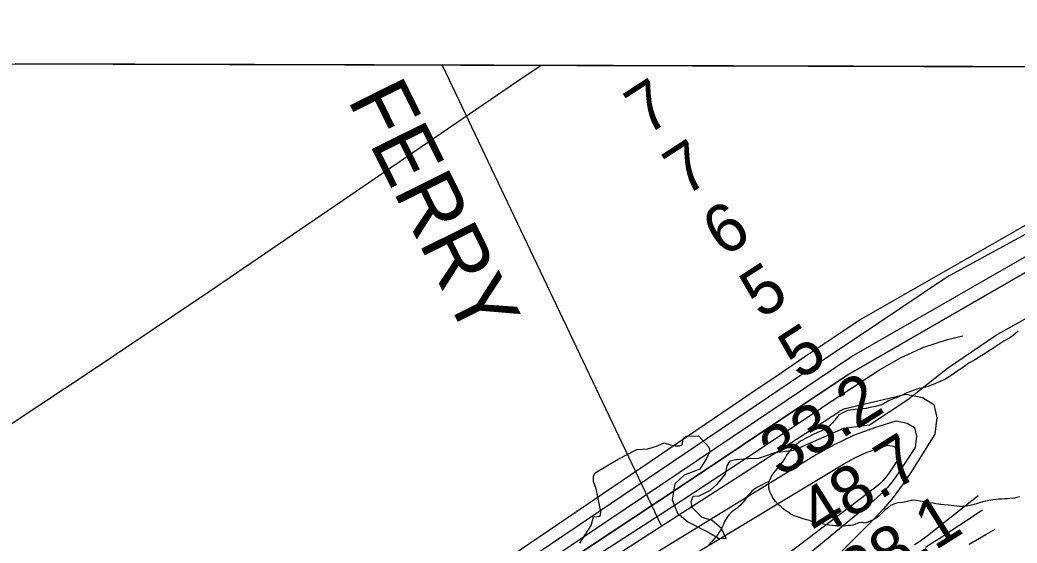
# Model space of a CAD drawing. Extents: x 3161665 to 3199565, y 885729 to 911164.
# Drawn here: x 3188021 to 3189404, y 908659 to 909384 of the extents above; entities that cross this region are included whole.
import ezdxf

# ---------------------------------------------------------------- set-up
doc = ezdxf.new("R2010")
doc.units = 0
for name, color, linetype in [('V-GRID-FRAM', 7, 'Continuous'), ('V-RIVR-EDGE', 7, 'Continuous'), ('V-RIVR-FERY', 7, 'Continuous'), ('V-RIVR-FERY-IDEN', 7, 'Continuous'), ('V-RIVR-RANG', 7, 'Continuous'), ('V-SITE-VEGE', 7, 'Continuous'), ('V-TOPO-DPTH', 7, 'Continuous'), ('V-TOPO-MAJR', 7, 'Continuous'), ('V-TOPO-MINR', 7, 'Continuous'), ('V-TOPO-SHOR', 7, 'Continuous'), ('V-TOPO-WATR', 7, 'Continuous')]:
    doc.layers.add(name, color=color, linetype=linetype)

msp = doc.modelspace()

# ---------------------------------------------------------------- linework, layer by layer
at = {"layer": 'V-GRID-FRAM'}
msp.add_lwpolyline([(3165935.6, 909383.8), (3197271.3, 909297.2), (3197229, 891108.8), (3165877.4, 891195.5), (3165935.6, 909383.8)], dxfattribs=at)
at = {"layer": 'V-RIVR-EDGE'}
msp.add_lwpolyline([(3188797.3, 908658.5), (3188813, 908683.2), (3188816.5, 908694.9), (3188825.6, 908695.8), (3188826.5, 908701.9), (3188820.1, 908734.1), (3188816.2, 908744.1), (3188816.2, 908751.9), (3188818.8, 908756.2), (3188850.6, 908774.8), (3188876.3, 908788.3), (3188891.5, 908789.5), (3188905, 908793.4), (3188914.5, 908797.7), (3188921.5, 908795.5), (3188929.7, 908793.3), (3188935.8, 908793.3), (3188939.7, 908795.1), (3188940.2, 908802.9), (3188945, 908806.8), (3188961.9, 908807.2), (3188976.3, 908791.5), (3188977.5, 908785.4), (3188973.2, 908775.8), (3188963.6, 908761.1), (3188941.8, 908752.9), (3188929.2, 908740.7), (3188925.6, 908718.6), (3188933, 908700.3), (3188946.9, 908688.1), (3188977.3, 908672.8), (3188989.4, 908665.4), (3189000.3, 908664.9), (3188993.8, 908678.9), (3188980.8, 908690.2), (3188966.9, 908694.1), (3188953, 908708.1), (3188951.7, 908716.3), (3188954.4, 908723.7), (3188963, 908724.1), (3188978.3, 908731.9), (3188988.3, 908740.6), (3188999.2, 908754), (3189001.4, 908765.8), (3189005.8, 908772.7), (3189013.2, 908774.4), (3189030.5, 908776.1), (3189045.3, 908776.5), (3189068, 908784.3), (3189094, 908787.3), (3189163.2, 908818), (3189198.9, 908822.7), (3189252, 908857.7), (3189307.3, 908901.1), (3189373.5, 908946.6), (3189426.2, 908976)], dxfattribs=at)
at = {"layer": 'V-RIVR-FERY'}
msp.add_line((3188606.4, 909321.2), (3188910.3, 908683.2), dxfattribs=at)
at = {"layer": 'V-SITE-VEGE'}
for p, q in [((3189405.1, 908952.6), (3189401.8, 908949.5)), ((3189385.1, 908938.5), (3189368.5, 908927.4)), ((3189395.1, 908944.1), (3189385.1, 908938.5)), ((3189397.9, 908946.3), (3189395.1, 908944.1)), ((3189401.8, 908949.5), (3189397.9, 908946.3)), ((3189363.9, 908924.5), (3189357.8, 908920.4)), ((3189368.5, 908927.4), (3189363.9, 908924.5)), ((3189345.7, 908913.3), (3189336.8, 908908.1)), ((3189349.6, 908915.3), (3189345.7, 908913.3)), ((3189353.7, 908918), (3189349.6, 908915.3)), ((3189357.8, 908920.4), (3189353.7, 908918)), ((3189320.2, 908896.3), (3189316.7, 908894.1)), ((3189328.2, 908901.9), (3189320.2, 908896.3)), ((3189331.4, 908904.5), (3189328.2, 908901.9)), ((3189336.8, 908908.1), (3189331.4, 908904.5)), ((3189297.1, 908882.5), (3189287.4, 908878.4)), ((3189303.4, 908885.6), (3189297.1, 908882.5)), ((3189313.4, 908891.8), (3189303.4, 908885.6)), ((3189316.7, 908894.1), (3189313.4, 908891.8)), ((3189255, 908868.3), (3189250.8, 908866.9)), ((3189259.3, 908870.4), (3189255, 908868.3)), ((3189264.7, 908872.2), (3189259.3, 908870.4)), ((3189267.6, 908872.9), (3189264.7, 908872.2)), ((3189271, 908873.4), (3189267.6, 908872.9)), ((3189276.5, 908874.9), (3189271, 908873.4)), ((3189279.6, 908875.9), (3189276.5, 908874.9)), ((3189283.7, 908877), (3189279.6, 908875.9)), ((3189287.4, 908878.4), (3189283.7, 908877)), ((3189226, 908856.1), (3189218.4, 908851.6)), ((3189230, 908857.7), (3189226, 908856.1)), ((3189232.8, 908859), (3189230, 908857.7)), ((3189236.5, 908860), (3189232.8, 908859)), ((3189242.4, 908862.7), (3189236.5, 908860)), ((3189250.8, 908866.9), (3189242.4, 908862.7)), ((3189165.9, 908841.3), (3189159, 908838)), ((3189168.8, 908842.4), (3189165.9, 908841.3)), ((3189172, 908842.7), (3189168.8, 908842.4)), ((3189179, 908843.7), (3189172, 908842.7)), ((3189182.9, 908844.4), (3189179, 908843.7)), ((3189186, 908844.7), (3189182.9, 908844.4)), ((3189190.3, 908844.9), (3189186, 908844.7)), ((3189194.5, 908845.2), (3189190.3, 908844.9)), ((3189197.6, 908846.3), (3189194.5, 908845.2)), ((3189204.5, 908847.5), (3189197.6, 908846.3)), ((3189207.6, 908848.2), (3189204.5, 908847.5)), ((3189215.4, 908850.3), (3189207.6, 908848.2)), ((3189218.4, 908851.6), (3189215.4, 908850.3)), ((3189150.1, 908828), (3189147.6, 908825.5)), ((3189152.1, 908831.1), (3189150.1, 908828)), ((3189156.2, 908835.9), (3189152.1, 908831.1)), ((3189159, 908838), (3189156.2, 908835.9)), ((3189136.5, 908816), (3189121.7, 908809.5)), ((3189142.2, 908820), (3189136.5, 908816)), ((3189145.4, 908822.9), (3189142.2, 908820)), ((3189147.6, 908825.5), (3189145.4, 908822.9)), ((3189103.5, 908799.8), (3189100.9, 908798)), ((3189114, 908805.4), (3189103.5, 908799.8)), ((3189121.7, 908809.5), (3189114, 908805.4)), ((3189088, 908786), (3189086, 908783.6)), ((3189092.7, 908790.9), (3189088, 908786)), ((3189097.7, 908795.4), (3189092.7, 908790.9)), ((3189100.9, 908798), (3189097.7, 908795.4)), ((3189079.2, 908772.8), (3189076, 908768.6)), ((3189082.4, 908777.9), (3189079.2, 908772.8)), ((3189083.9, 908780.7), (3189082.4, 908777.9)), ((3189086, 908783.6), (3189083.9, 908780.7)), ((3189071.9, 908762.9), (3189066.5, 908756.7)), ((3189073.8, 908765.8), (3189071.9, 908762.9)), ((3189076, 908768.6), (3189073.8, 908765.8)), ((3189059.5, 908743.7), (3189056, 908742.8)), ((3189064.2, 908753.8), (3189059.5, 908743.7)), ((3189066.5, 908756.7), (3189064.2, 908753.8)), ((3189035.8, 908730.7), (3189033.2, 908727.6)), ((3189038, 908732.7), (3189035.8, 908730.7)), ((3189041.4, 908734.9), (3189038, 908732.7)), ((3189044.4, 908736.5), (3189041.4, 908734.9)), ((3189050.1, 908739.4), (3189044.4, 908736.5)), ((3189053.4, 908741.2), (3189050.1, 908739.4)), ((3189056, 908742.8), (3189053.4, 908741.2)), ((3189025.7, 908717.7), (3189023.1, 908714.4)), ((3189028.3, 908721.8), (3189025.7, 908717.7)), ((3189030.8, 908725), (3189028.3, 908721.8)), ((3189033.2, 908727.6), (3189030.8, 908725)), ((3189010.1, 908703.3), (3189006.9, 908700.8)), ((3189015.6, 908707.3), (3189010.1, 908703.3)), ((3189018, 908709.2), (3189015.6, 908707.3)), ((3189020.8, 908711.9), (3189018, 908709.2)), ((3189023.1, 908714.4), (3189020.8, 908711.9)), ((3188999, 908690), (3188997.3, 908687.5)), ((3189002.6, 908695.9), (3188999, 908690)), ((3189004.7, 908698.6), (3189002.6, 908695.9)), ((3189006.9, 908700.8), (3189004.7, 908698.6)), ((3188992.2, 908676.5), (3188990.7, 908673.7)), ((3188994.1, 908679.6), (3188992.2, 908676.5)), ((3188996.4, 908684.3), (3188994.1, 908679.6)), ((3188997.3, 908687.5), (3188996.4, 908684.3)), ((3188980.4, 908661.1), (3188976.3, 908656.4)), ((3188983.8, 908664.6), (3188980.4, 908661.1)), ((3188986.2, 908667.9), (3188983.8, 908664.6)), ((3188988.7, 908670.6), (3188986.2, 908667.9)), ((3188990.7, 908673.7), (3188988.7, 908670.6))]:
    msp.add_line(p, q, dxfattribs=at)
at = {"layer": 'V-TOPO-DPTH'}
for points in [[(3189840, 909317.7), (3189907.8, 909317.8), (3189168.8, 908891.8), (3189153.5, 908881.7), (3189138.3, 908871.6), (3189123, 908861.4), (3189107.7, 908851.3), (3188939.3, 908738.5), (3188839.6, 908672.2), (3188739.6, 908606.3), (3188639.3, 908541.1), (3188538.6, 908476.3), (3188240.7, 908286), (3188213.9, 908268.8), (3188187.1, 908251.6), (3188160.3, 908234.3), (3188133.6, 908216.9), (3187311.4, 907607.7)], [(3187358.8, 907677.1), (3188099.9, 908225.1), (3188137.1, 908248.7), (3188174.3, 908272.4), (3188211.5, 908296), (3188248.7, 908319.5), (3188274, 908335.5), (3188323.8, 908367.3), (3188373.3, 908399.3), (3188422.6, 908431.9), (3188471.6, 908464.7), (3189059, 908861.4), (3189089, 908881.6), (3189119.1, 908901.9), (3189149.2, 908922.2), (3189179.2, 908942.4), (3189305.5, 909027.3), (3189840, 909317.7), (3188014.6, 909322.8)], [(3187358.8, 907677.1), (3188099.9, 908225.1), (3188137.1, 908248.7), (3188174.3, 908272.4), (3188211.5, 908296), (3188248.7, 908319.5), (3188274, 908335.5), (3188323.8, 908367.3), (3188373.3, 908399.3), (3188422.6, 908431.9), (3188471.6, 908464.7), (3189059, 908861.4), (3189089, 908881.6), (3189119.1, 908901.9), (3189149.2, 908922.2), (3189179.2, 908942.4), (3189305.5, 909027.3), (3189840, 909317.7)]]:
    msp.add_lwpolyline(points, dxfattribs=at)
at = {"layer": 'V-TOPO-MAJR'}
for points in [[(3188834, 908603.1), (3189122.7, 908780.1), (3189149.7, 908795), (3189177.4, 908808.3), (3189206.3, 908819), (3189235.8, 908828), (3189251.2, 908825.1), (3189261.5, 908818.7), (3189264.3, 908806.8), (3189262.2, 908791.3), (3189239.3, 908756), (3189231.8, 908745.5), (3189223.7, 908735.6), (3189214.7, 908726.4), (3189205.1, 908717.7), (3188920.4, 908483.2)], [(3189276.6, 908652.9), (3189286, 908659), (3189295.4, 908665.1), (3189352.9, 908703.1), (3189355.4, 908704.7)]]:
    msp.add_lwpolyline(points, dxfattribs=at)
at = {"layer": 'V-TOPO-MINR'}
for points in [[(3187311.4, 907607.7), (3188133.6, 908216.9), (3188160.3, 908234.3), (3188187.1, 908251.6), (3188213.9, 908268.8), (3188240.7, 908286), (3188538.6, 908476.3), (3188639.3, 908541.1), (3188739.6, 908606.3), (3188839.6, 908672.2), (3188939.3, 908738.5), (3189107.7, 908851.3), (3189123, 908861.4), (3189138.3, 908871.6), (3189153.5, 908881.7), (3189168.8, 908891.8), (3189907.8, 909317.8)], [(3187416.5, 907694.2), (3188115.9, 908221.1), (3188148.1, 908241.9), (3188180.3, 908262.5), (3188212.6, 908283.2), (3188244.9, 908303.7), (3188366.5, 908381), (3188459.4, 908440.6), (3188551.9, 908500.7), (3188644, 908561.4), (3188735.8, 908622.6), (3189083.3, 908856.3), (3189106, 908871.6), (3189128.7, 908886.8), (3189151.4, 908901.9), (3189174.1, 908917.1), (3189871.8, 909317.8)], [(3188743.7, 909320.8), (3188712.8, 909299.9), (3188360.6, 909059.4), (3188282, 909006), (3188203.1, 908952.7), (3188124.1, 908899.9), (3188044.8, 908847.2), (3187918.9, 908763.9)], [(3187923.1, 908136.7), (3188167.4, 908280), (3188168.2, 908280.5), (3188170.6, 908282), (3188185.7, 908291.5), (3188194.1, 908296.8), (3188202.4, 908302.1), (3188210.6, 908307.6), (3188218.8, 908313.1), (3189034.6, 908866.3), (3189072.1, 908891.7), (3189109.5, 908917.1), (3189146.9, 908942.4), (3189184.4, 908967.8), (3189797.7, 909318)], [(3187306.6, 907587.7), (3188152.8, 908212.4), (3188173.6, 908226), (3188194.4, 908239.6), (3188215.3, 908253.1), (3188236.2, 908266.5), (3188832.1, 908648.8), (3188885, 908682.9), (3188937.8, 908717.3), (3188990.5, 908751.9), (3189043, 908786.7), (3189132.2, 908846.1), (3189140, 908851.3), (3189147.8, 908856.5), (3189155.7, 908861.6), (3189163.5, 908866.7), (3189212.7, 908898.7), (3189242.9, 908915.8), (3189274.2, 908930.3), (3189307, 908941), (3189328.5, 908946.1)], [(3188231.3, 908245.5), (3189143.1, 908832), (3189145.5, 908833.5), (3189147.9, 908835.1), (3189150.3, 908836.6), (3189152.6, 908838.2), (3189156.7, 908840.9), (3189157.4, 908841.4), (3189158.1, 908841.8), (3189159.9, 908843), (3189162.6, 908844.4), (3189164, 908844.9), (3189165.4, 908845.3), (3189249.6, 908865), (3189272.5, 908860.4), (3189288, 908850.6), (3189292.4, 908832.7), (3189289.3, 908809.5), (3189256.1, 908756.3), (3189244.4, 908738.9), (3189231.9, 908722), (3189218.4, 908706.1), (3189204.1, 908690.7), (3189092.5, 908578.9)], [(3188269.1, 908229.4), (3189164.1, 908768.8), (3189178.6, 908776.7), (3189193.4, 908783.8), (3189208.7, 908789.5), (3189224.5, 908794.4), (3189232.6, 908792.9), (3189238.1, 908789.5), (3189239.6, 908783.2), (3189238.5, 908775), (3189226.2, 908756.1), (3189222.2, 908750.5), (3189217.8, 908745.3), (3189212.9, 908740.5), (3189207.7, 908736.1), (3188748.5, 908387.2)], [(3189261.2, 908656.5), (3189265.9, 908659.5), (3189270.5, 908662.5), (3189275, 908665.8), (3189279.5, 908669.1), (3189349.8, 908724.7)], [(3189337, 908657.4), (3189360.1, 908670.7), (3189373.1, 908677.9)]]:
    msp.add_lwpolyline(points, dxfattribs=at)
at = {"layer": 'V-TOPO-SHOR'}
for points in [[(3189059.5, 908738.8), (3189059.5, 908739.1), (3189059.5, 908743.8)], [(3189061.5, 908728), (3189060.3, 908731.7), (3189059.4, 908734.7), (3189059.5, 908738.8)], [(3189406.9, 908722.9), (3189403.4, 908721.9), (3189399.9, 908720.8), (3189393.6, 908720.3), (3189389.6, 908720.2), (3189386.1, 908720.1), (3189382.6, 908719.5), (3189377.8, 908719.6), (3189374.1, 908719.1), (3189370, 908718.8), (3189364.5, 908717.5), (3189360.2, 908716.8), (3189356.2, 908716), (3189351.3, 908714.7), (3189347.1, 908713.1), (3189343.9, 908712.2), (3189338.6, 908710.6), (3189333.6, 908710), (3189328.4, 908709.5), (3189323.8, 908709.5), (3189319.8, 908709.8), (3189315.9, 908710.5), (3189312.2, 908710.9), (3189308.4, 908711.2), (3189301.9, 908711.6), (3189298, 908712), (3189294.4, 908712.4), (3189291.1, 908713), (3189287.4, 908713.8), (3189282.2, 908714.6), (3189278.9, 908715), (3189275.8, 908715.2), (3189272.1, 908716.2), (3189269, 908717), (3189263.6, 908717.8), (3189260.3, 908718), (3189257, 908717.7), (3189253.5, 908716.8), (3189250, 908715.9), (3189244.3, 908714.9), (3189238.9, 908714.6), (3189234.8, 908713.5), (3189228.2, 908710.6), (3189223.7, 908707.2), (3189220.5, 908704.6), (3189216.8, 908701), (3189214.6, 908698.8), (3189212.3, 908696.6), (3189209.9, 908694.4), (3189207.3, 908692.6), (3189203.8, 908691), (3189196.8, 908687.9), (3189192.9, 908686.5), (3189187.3, 908687.3), (3189184, 908686.6), (3189179.6, 908684.8), (3189176.4, 908683.4), (3189172.5, 908682.9), (3189169.4, 908682.9), (3189166.1, 908682.8), (3189161.9, 908682.3), (3189158.4, 908682.7), (3189155, 908682.5), (3189151.9, 908682.7), (3189147.7, 908683), (3189142.7, 908683.6), (3189139.6, 908683.8), (3189133.1, 908685.2), (3189129.4, 908685.8), (3189124.5, 908687.1), (3189120.6, 908688.1), (3189115.7, 908689.8), (3189111.6, 908690.9), (3189108.5, 908691.7), (3189101.9, 908694), (3189097.9, 908695.3), (3189094.5, 908696.3), (3189090.1, 908698.7), (3189085.6, 908701.8), (3189082.8, 908703.4), (3189079.2, 908706.2), (3189076.6, 908708.7), (3189072.8, 908711.9), (3189070.8, 908714.1), (3189068.6, 908716.5), (3189066.8, 908718.9), (3189064.4, 908722.3), (3189063, 908725.1), (3189061.5, 908728)]]:
    msp.add_lwpolyline(points, dxfattribs=at)
at = {"layer": 'V-TOPO-WATR'}
msp.add_lwpolyline([(3187358.8, 907677.1), (3188099.9, 908225.1), (3188137.1, 908248.7), (3188174.3, 908272.4), (3188211.5, 908296), (3188248.7, 908319.5), (3188274, 908335.5), (3188323.8, 908367.3), (3188373.3, 908399.3), (3188422.6, 908431.9), (3188471.6, 908464.7), (3189059, 908861.4), (3189089, 908881.6), (3189119.1, 908901.9), (3189149.2, 908922.2), (3189179.2, 908942.4), (3189305.5, 909027.3), (3189840, 909317.7)], dxfattribs=at)

# ---------------------------------------------------------------- texts
at = {"layer": 'V-RIVR-FERY-IDEN'}
msp.add_text('FERRY', height=83, rotation=296.473, dxfattribs=at).set_placement((3188474.7, 909273.6))
at = {"layer": 'V-RIVR-RANG'}
for s, rotation, p in [('7', 32.9578, (3188889.5, 909222.6)), ('7', 32.9578, (3188942.9, 909138.1)), ('6', 32.9578, (3188996.4, 909053.6)), ('5', 32.9578, (3189048.5, 908968.2)), ('5', 32.9578, (3189102, 908883.7)), ('33.2', 32.1783, (3189075.2, 908749.1)), ('48.7', 32.1783, (3189128.7, 908664.6)), ('28.1', 32.1783, (3189184.1, 908581.3))]:
    msp.add_text(s, height=67, rotation=rotation, dxfattribs=at).set_placement(p)

doc.saveas('drawing.dxf')
